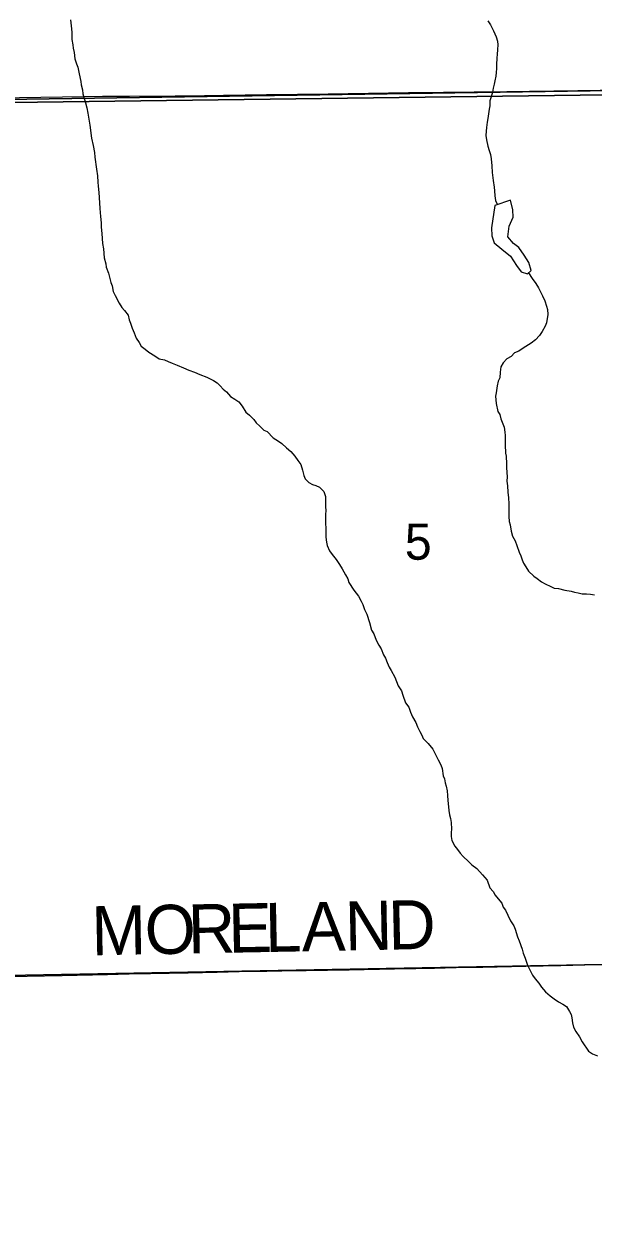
# Model space of a CAD drawing. Extents: x 1985906 to 2360102, y 891258 to 1222054.
# Drawn here: x 2145595 to 2149073, y 986801 to 994109 of the extents above; entities that cross this region are included whole.
import ezdxf

# ---------------------------------------------------------------- set-up
doc = ezdxf.new("R2010")
doc.units = 0
for name, color, linetype in [('GM_X_County_Road', 7, 'Continuous'), ('GM_X_County_Road_Text', 7, 'Continuous'), ('GM_X_Minor_Lake', 7, 'Continuous'), ('GM_X_Minor_River', 7, 'Continuous'), ('GM_X_Section', 7, 'Continuous'), ('GM_X_Section_Text', 7, 'Continuous'), ('GM_X_Township', 7, 'Continuous'), ('GM_X_Township_Road', 7, 'Continuous')]:
    doc.layers.add(name, color=color, linetype=linetype)

msp = doc.modelspace()

# ---------------------------------------------------------------- linework, layer by layer
at = {"layer": 'GM_X_County_Road'}
msp.add_lwpolyline([(2145383.7, 988281.4), (2145615.3, 988286.4), (2145828.3, 988290.2), (2146106.4, 988296.1), (2146238, 988299.9), (2146368.8, 988303), (2146482.4, 988305), (2146598, 988307.1), (2146776.7, 988311.2), (2146910.6, 988313.8), (2147079.4, 988316.3), (2147171.6, 988318.4), (2147319.7, 988320.3), (2147450.8, 988323), (2147581.6, 988325.3), (2147859, 988330.3), (2147989.8, 988333.3), (2148104.4, 988335.6), (2148235.6, 988338.3), (2148399.7, 988341.3), (2148662.1, 988346.3), (2148875.3, 988351.3), (2149022.8, 988354.6), (2149153.8, 988357.7)], dxfattribs=at)
at = {"layer": 'GM_X_Minor_Lake'}
for points in [[(2148473, 992998.6), (2148452, 992862.2), (2148454.3, 992814.1), (2148468.6, 992770.1), (2148514.8, 992732.4), (2148567.1, 992688.7), (2148605.4, 992632.8), (2148633.7, 992593), (2148671.7, 992581.2), (2148693.6, 992601.4), (2148679.2, 992649.4), (2148650.9, 992695.3), (2148618.6, 992741.2), (2148586.5, 992767), (2148552.2, 992806.8), (2148559.8, 992873), (2148583.3, 992927.3), (2148583, 992971.4), (2148568.6, 993031.4)], [(2148568.6, 993031.4), (2148473, 992998.6)]]:
    msp.add_lwpolyline(points, dxfattribs=at)
at = {"layer": 'GM_X_Minor_River'}
for points in [[(2145879.6, 994134.3), (2145886, 994078.2), (2145888.1, 994056.1), (2145888.4, 994014), (2145894.7, 993981.9), (2145896.8, 993961.8), (2145903, 993933.8), (2145905.3, 993895.6), (2145915.5, 993865.6), (2145923.6, 993845.6), (2145931.9, 993803.4), (2145942.2, 993757.3), (2145944.4, 993737.3), (2145952.6, 993705.2), (2145954.8, 993681.1), (2145971.1, 993627), (2145979.4, 993595), (2145985.6, 993562.9), (2145998.1, 993490.7), (2146008.7, 993410.5), (2146019, 993366.4), (2146025.3, 993322.2), (2146027.5, 993294.2), (2146038, 993221.9), (2146044.3, 993179.8), (2146046.5, 993141.7), (2146048.7, 993117.6), (2146053, 993077.5), (2146057.4, 993015.3), (2146059.7, 992981.2), (2146062, 992931), (2146066.3, 992892.9), (2146066.5, 992866.8), (2146070.8, 992826.7), (2146075.2, 992766.5), (2146081.4, 992734.4), (2146085.8, 992678.3), (2146096.1, 992642.2), (2146098.2, 992622.1), (2146112.5, 992584.1), (2146126.9, 992527.9), (2146135, 992507.9), (2146141.2, 992473.8), (2146153.4, 992447.8), (2146177.7, 992401.8), (2146193.9, 992375.8), (2146210, 992355.8), (2146232.2, 992327.8), (2146238.4, 992299.7), (2146246.5, 992279.7), (2146256.7, 992249.6), (2146268.9, 992219.6), (2146281.2, 992187.5), (2146299.3, 992161.6), (2146311.5, 992139.5), (2146335.6, 992119.6), (2146357.7, 992101.7), (2146395.8, 992079.8), (2146421.9, 992061.8), (2146453.9, 992054), (2146476, 992044.1), (2146500, 992034.2), (2146532.1, 992022.3), (2146570.2, 992006.5), (2146602.2, 991992.6), (2146638.3, 991978.7), (2146670.3, 991964.8), (2146712.4, 991949), (2146752.5, 991929.2), (2146776.6, 991915.2), (2146794.7, 991895.2), (2146812.8, 991875.3), (2146832.9, 991859.3), (2146857.1, 991831.4), (2146883.2, 991815.4), (2146907.3, 991797.5), (2146929.5, 991771.5), (2146951.7, 991735.5), (2146973.8, 991717.6), (2147000, 991689.6), (2147014.1, 991669.6), (2147036.2, 991649.7), (2147060.4, 991625.7), (2147080.4, 991615.8), (2147118.7, 991577.8), (2147150.8, 991558), (2147170.9, 991544), (2147199, 991516.1), (2147225.2, 991494.1), (2147249.3, 991466.2), (2147269.5, 991440.2), (2147287.7, 991414.2), (2147297.9, 991380.1), (2147306.1, 991348), (2147314.3, 991328), (2147336.4, 991304), (2147358.5, 991292.1), (2147378.5, 991286.2), (2147400.5, 991276.3)], [(2148429, 994128), (2148445.1, 994104), (2148463.4, 994065.9), (2148479.6, 994029.9), (2148487.8, 994003.8), (2148489.9, 993981.8), (2148488.2, 993953.7), (2148486.4, 993921.5), (2148484.5, 993901.5), (2148482.8, 993859.3), (2148483, 993837.2), (2148481.2, 993811.1), (2148477.4, 993789), (2148471.6, 993760.9), (2148467.7, 993740.8), (2148461.9, 993716.7), (2148458.1, 993692.6), (2148450.3, 993662.4), (2148442.5, 993638.3), (2148440.7, 993608.2), (2148436.8, 993588.1), (2148429.3, 993529.8), (2148425.4, 993507.7), (2148421.7, 993475.6), (2148419.8, 993453.5), (2148418, 993427.4), (2148422.2, 993401.3), (2148430.5, 993361.2), (2148438.6, 993335.2), (2148444.8, 993311.1), (2148449, 993285.1), (2148453.3, 993240.9), (2148455.6, 993200.8), (2148461.9, 993150.7), (2148468.2, 993110.5), (2148470.4, 993088.5), (2148472.6, 993058.4), (2148476.8, 993030.3), (2148487.7, 993003.7)], [(2148678.4, 992587.4), (2148700, 992551.8), (2148722.2, 992521.8), (2148738.4, 992495.8), (2148762.7, 992445.8), (2148776.9, 992415.7), (2148787.1, 992383.7), (2148793.3, 992363.6), (2148795.5, 992331.5), (2148787.9, 992281.3), (2148780, 992261.2), (2148762.3, 992229), (2148744.5, 992202.8), (2148720.7, 992176.6), (2148694.9, 992156.3), (2148645.1, 992126), (2148619.3, 992107.8), (2148593.4, 992097.6), (2148571.6, 992075.4), (2148545.7, 992061.2), (2148523.9, 992037), (2148508.1, 992012.8), (2148504.3, 991978.7), (2148502.6, 991944.6), (2148492.7, 991924.4), (2148486.9, 991896.3), (2148481.3, 991854.1)], [(2148481.3, 991854.1), (2148475.4, 991832), (2148479.7, 991787.9), (2148490.1, 991739.8), (2148502.2, 991719.8), (2148508.4, 991693.7), (2148528.7, 991643.6), (2148532.9, 991613.5), (2148535.1, 991591.5), (2148535.5, 991535.3), (2148537.8, 991485.1), (2148542, 991465.1), (2148544.3, 991418.9), (2148544.5, 991394.8), (2148546.9, 991338.6), (2148545.1, 991312.5), (2148549.3, 991284.5), (2148551.5, 991246.3), (2148555.8, 991210.2), (2148558.1, 991174.1), (2148558.6, 991097.8), (2148560.8, 991065.7), (2148565, 991045.7), (2148571.2, 991007.6), (2148579.4, 990977.5), (2148595.6, 990947.5), (2148605.8, 990919.5), (2148620.1, 990879.4), (2148630.3, 990857.4), (2148638.4, 990831.3), (2148646.6, 990811.3), (2148660.7, 990789.3), (2148678.9, 990763.3), (2148711.1, 990731.3), (2148731.2, 990717.4), (2148757.3, 990697.5), (2148779.3, 990685.5), (2148815.4, 990669.7), (2148835.5, 990657.8), (2148861.5, 990655.9), (2148899.5, 990646), (2148939.5, 990640.2), (2148959.5, 990634.3), (2148981.5, 990630.4), (2149005.5, 990624.5), (2149031.5, 990624.7), (2149057.5, 990622.8), (2149081.5, 990618.9)], [(2147400.5, 991276.3), (2147426.7, 991250.3), (2147436.9, 991220.3), (2147437.1, 991196.2), (2147437.4, 991156.1), (2147439.5, 991134), (2147437.7, 991109.9), (2147438.7, 990971.4), (2147442.9, 990939.3), (2147447, 990919.3), (2147461.3, 990887.2), (2147479.4, 990865.2), (2147503.6, 990833.2), (2147523.8, 990803.3), (2147540, 990777.2), (2147560.2, 990741.2), (2147574.4, 990715.2), (2147580.5, 990693.2), (2147610.8, 990647.2), (2147639.1, 990609.2), (2147655.3, 990579.2), (2147665.4, 990559.1), (2147675.6, 990529.1), (2147689.8, 990499.1), (2147706.2, 990449), (2147718.5, 990402.9), (2147732.6, 990378.9), (2147746.9, 990340.8), (2147763.1, 990310.8), (2147777.3, 990286.8), (2147791.5, 990250.7), (2147803.6, 990230.7), (2147813.8, 990204.7), (2147826, 990176.6), (2147838.1, 990154.6), (2147860.4, 990114.6), (2147880.8, 990062.5), (2147901, 990030.5), (2147911.1, 990004.5), (2147925.5, 989958.4), (2147947.6, 989930.4), (2147957.8, 989900.3), (2147970, 989872.3), (2147990.3, 989836.3), (2148000.4, 989810.3), (2148014.6, 989782.2), (2148026.8, 989760.2), (2148034.9, 989740.2), (2148065.1, 989708.2), (2148093.3, 989674.3), (2148105.5, 989650.2), (2148125.8, 989608.2), (2148142, 989578.2), (2148150.1, 989556.2), (2148156.4, 989512), (2148164.6, 989492), (2148168.7, 989467.9), (2148174.9, 989447.9), (2148181.1, 989419.8), (2148183.3, 989391.7), (2148185.5, 989359.6), (2148189.8, 989321.5), (2148191.9, 989299.4), (2148196.1, 989273.4), (2148202.3, 989249.3), (2148206.4, 989225.3), (2148206.7, 989185.1), (2148204.9, 989165), (2148205, 989141), (2148209.2, 989114.9), (2148227.5, 989080.9), (2148243.6, 989060.9), (2148259.7, 989038.9), (2148279.8, 989016.9), (2148312, 988987), (2148332.2, 988967), (2148362.3, 988945.1), (2148396.5, 988905.1), (2148424.7, 988873.2), (2148441, 988827.1), (2148461.2, 988803.1), (2148475.3, 988781.1), (2148493.5, 988759.1), (2148515.6, 988733.2), (2148523.8, 988709.1), (2148537.9, 988689.1), (2148552.1, 988659.1), (2148568.4, 988625.1), (2148588.6, 988593), (2148596.7, 988573), (2148611, 988526.9), (2148621.2, 988502.9), (2148639.5, 988450.8), (2148645.7, 988426.8), (2148657.9, 988396.7), (2148666.1, 988372.7), (2148672.2, 988352.6), (2148702.6, 988292.6), (2148718.8, 988270.6), (2148740.9, 988242.6), (2148757.1, 988218.6)], [(2148757.1, 988218.6), (2148781.3, 988190.6), (2148809.4, 988166.7), (2148835.5, 988146.8), (2148861.6, 988128.8), (2148887.7, 988114.9), (2148909.8, 988101), (2148928, 988071), (2148938.1, 988051), (2148942.2, 988030.9), (2148946.5, 988000.8), (2148952.6, 987974.8), (2148966.8, 987948.8), (2148989, 987914.8), (2149005.2, 987884.7), (2149043.6, 987826.7), (2149069.7, 987810.8), (2149099.7, 987798.9)]]:
    msp.add_lwpolyline(points, dxfattribs=at)
at = {"layer": 'GM_X_Section'}
for points in [[(2150383.8, 999036.3), (2150414.7, 993691.5), (2145202.1, 993623.6), (2144985.9, 993626), (2144919.1, 998954.5)], [(2150414.7, 993691.5), (2150650.8, 993695.3), (2150783.4, 988387.4), (2145383, 988288.1), (2145202.1, 993623.6)], [(2150783.4, 988387.4), (2150858.4, 983027), (2145516, 982922.1), (2145383, 988288.1)]]:
    msp.add_lwpolyline(points, close=True, dxfattribs=at)
at = {"layer": 'GM_X_Township'}
for points in [[(2172090.4, 999358.1), (2172123.2, 995676.9), (2172149.7, 993984.9), (2169506.3, 993945.3), (2166862.9, 993905.7), (2166552.4, 993914.1), (2165196.4, 993888.2), (2164159.2, 993883.8), (2156648.5, 993789.2), (2155970, 993782.4), (2150653.1, 993719.9), (2150432.4, 993719.5), (2145196.8, 993643.2), (2141214.5, 993611.3), (2141186.6, 998951), (2141184.7, 999312.3)], [(2167076.9, 972563.1), (2161682.5, 972546.6), (2157787.2, 972497.8), (2154662, 972434.4), (2154378.5, 972428.6), (2151049.8, 972337.9), (2145722.1, 972190.7), (2141722.5, 972085.5), (2141289.9, 972067), (2141300.2, 973609.9), (2141293.9, 973770.9), (2141296.8, 974769.7), (2141289.4, 979366.4), (2141275.5, 980173), (2141246.8, 988131.7), (2141210.9, 993531), (2141214.5, 993611.3), (2145196.8, 993643.2), (2150432.4, 993719.5), (2150653.1, 993719.9), (2155970, 993782.4), (2156648.5, 993789.2), (2164159.2, 993883.8)]]:
    msp.add_lwpolyline(points, dxfattribs=at)
at = {"layer": 'GM_X_Township_Road'}
for points in [[(2145220.5, 993655.6), (2145337.8, 993657.1), (2145567.4, 993659.9), (2145961.1, 993665), (2146075.9, 993666.3), (2146239.9, 993666.7), (2146518.8, 993669.5), (2146699.1, 993671.8), (2146813.9, 993673.4), (2147076.3, 993676.9), (2147453.6, 993681.3), (2147945.6, 993689.4), (2148158.9, 993691.9), (2148347, 993693.6)], [(2148347, 993693.6), (2148404.9, 993694.1), (2148683.7, 993698.8), (2148978.9, 993702.2), (2149389, 993707.8), (2149602.3, 993709.3), (2149815.4, 993712), (2150127.1, 993716.2), (2150323.8, 993717.7), (2150433, 993719.5)]]:
    msp.add_lwpolyline(points, dxfattribs=at)

# ---------------------------------------------------------------- texts
at = {"layer": 'GM_X_County_Road_Text'}
for s, rotation, p in [('M', 1.08552, (2146010.1, 988413.4)), ('O', 1.08378, (2146335.7, 988419.6)), ('R', 1.08576, (2146599.6, 988424.6)), ('E', 1.08646, (2146846, 988429.2)), ('L', 1.08432, (2147070.3, 988433.5)), ('A', 1.08432, (2147294.7, 988437.7)), ('N', 1.0853, (2147558.6, 988442.7)), ('D', 1.33144, (2147824, 988447.8))]:
    msp.add_text(s, height=300, rotation=rotation, dxfattribs=at).set_placement(p)
at = {"layer": 'GM_X_Section_Text'}
msp.add_text('5', height=221, rotation=0.00001, dxfattribs=at).set_placement((2147922.1, 990832.8))

doc.saveas('drawing.dxf')
